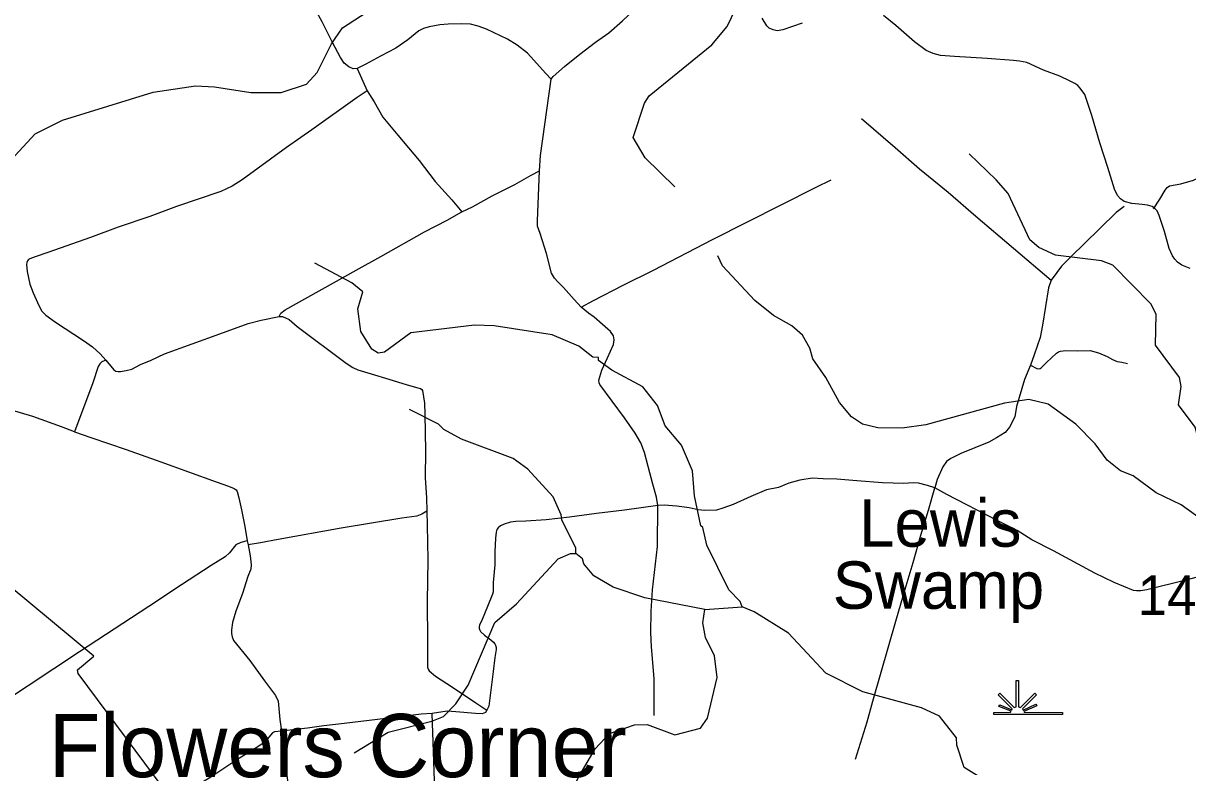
# Model space of a CAD drawing. Extents: x 2104537 to 2336408, y 34176 to 229611.
# Drawn here: x 2230787 to 2245517, y 151728 to 161135 of the extents above; entities that cross this region are included whole.
import ezdxf

# ---------------------------------------------------------------- set-up
doc = ezdxf.new("R2010")
doc.units = 0
for name, color, linetype in [('Exist Civil Demographics Community Label', 7, 'Continuous'), ('Exist Hydrographic Creek Single Shore', 7, 'Continuous'), ('Exist Hydrographic Misc Water Feature', 7, 'Continuous'), ('Exist Hydrographic Swamp CELL', 7, 'Continuous'), ('Exist Hydrographic Swamp Label', 7, 'Continuous'), ('Exist Road Non-System Type 51', 7, 'Continuous'), ('Exist Road Secondary Type 51 Attributed', 7, 'Continuous'), ('Exist Road Secondary Type 51 Number Label', 7, 'Continuous')]:
    doc.layers.add(name, color=color, linetype=linetype)

msp = doc.modelspace()

# ---------------------------------------------------------------- linework, layer by layer
at = {"layer": 'Exist Hydrographic Creek Single Shore'}
for points in [[(2230308, 158955), (2230531, 159298), (2230935, 159736), (2231284, 159907), (2232431, 160265), (2232964, 160343), (2233205, 160329), (2233664, 160257), (2234047, 160260), (2234371, 160365), (2234503, 160513), (2234684, 160874), (2234823, 161075), (2235280, 161371), (2235792, 161866), (2236132, 162043), (2236657, 161980), (2236915, 162018), (2237256, 162162), (2237786, 162575), (2238059, 162750), (2238633, 162897), (2238782, 162999)], [(2245721, 154834), (2245436, 155040), (2245118, 155193), (2244825, 155409), (2244666, 155474), (2244498, 155605), (2244347, 155812), (2244103, 156063), (2243751, 156315), (2243509, 156373), (2243201, 156329), (2242204, 156053), (2241904, 156010), (2241596, 156016), (2241404, 156062), (2241262, 156154), (2241110, 156337), (2240941, 156652), (2240773, 156891), (2240738, 157023), (2240645, 157189), (2240511, 157307), (2240277, 157439), (2240042, 157627), (2239630, 158065), (2239571, 158191)], [(2243885, 151160), (2243851, 151226), (2243133, 151446), (2242689, 151717), (2242595, 152001), (2242594, 152093), (2242375, 152366), (2242150, 152472), (2241407, 152674), (2240938, 152913), (2240468, 153417), (2240032, 153688), (2239882, 153753)]]:
    msp.add_lwpolyline(points, dxfattribs=at)
at = {"layer": 'Exist Hydrographic Misc Water Feature'}
msp.add_line((2239407, 153716), (2239882, 153753), dxfattribs=at)
for points in [[(2239030, 159067), (2238652, 159432), (2238501, 159688), (2238647, 160124), (2238705, 160215), (2239499, 160862), (2239689, 161092), (2239975, 161683), (2240140, 161942), (2240635, 162507), (2240702, 162538), (2240734, 162616), (2241024, 162893), (2241040, 162935)], [(2246803, 154951), (2246794, 155016), (2246601, 155207), (2246367, 155271), (2246059, 155254), (2245850, 155327), (2245757, 155476), (2245611, 156023), (2245401, 156306), (2245432, 156539), (2245415, 156654), (2245111, 157060), (2245116, 157453), (2245049, 157586), (2244570, 158074), (2244428, 158129), (2243844, 158200), (2243635, 158299), (2243518, 158396), (2243246, 158979), (2243095, 159152), (2242751, 159481)], [(2236417, 147476), (2234933, 148663), (2234808, 148728), (2234472, 149026), (2233099, 148856), (2232679, 151295), (2231483, 152909), (2231474, 152952), (2231681, 153128), (2228737, 155570), (2228337, 156500), (2228336, 156565), (2228303, 156573), (2228202, 156863), (2228142, 156930), (2228142, 156999), (2227598, 158269), (2226924, 158924)], [(2239882, 153753), (2239856, 153819), (2239713, 153966), (2239434, 154533), (2239382, 154757), (2239357, 154774), (2239279, 155156), (2239251, 155471), (2239115, 155795), (2238905, 156042), (2238811, 156300), (2238626, 156533), (2238233, 156747), (2238065, 156869), (2238065, 156905), (2237990, 156909), (2237814, 157051), (2237479, 157192), (2236745, 157307), (2236496, 157316), (2235688, 157216), (2235357, 156974), (2235274, 156962), (2235198, 157013), (2235055, 157235), (2235019, 157521), (2235084, 157737), (2234942, 157851), (2234473, 158100)], [(2237777, 154427), (2237776, 154493), (2237598, 154850), (2237590, 154916), (2237488, 155141), (2237168, 155495), (2236984, 155627), (2236332, 155872), (2236106, 155995), (2236039, 156062), (2235671, 156249)], [(2234973, 151903), (2235404, 152167), (2235953, 152304), (2236103, 152363), (2236260, 152524), (2236416, 152758), (2236751, 153551), (2237024, 153789), (2237553, 154359), (2237710, 154425), (2237777, 154427)], [(2239407, 153716), (2238648, 153866), (2238247, 153998), (2238004, 154144), (2237878, 154294), (2237861, 154360), (2237777, 154427)], [(2237424, 150740), (2237800, 151579), (2238022, 151956), (2238204, 152149), (2238519, 152257), (2238678, 152261), (2239029, 152130), (2239353, 152215), (2239443, 152341), (2239564, 152857), (2239529, 153133), (2239418, 153365), (2239383, 153550), (2239407, 153716)]]:
    msp.add_lwpolyline(points, dxfattribs=at)
at = {"layer": 'Exist Hydrographic Swamp CELL'}
msp.add_lwpolyline([(2243064, 152416), (2243274, 152417), (2243282, 152431), (2243129, 152490), (2243141, 152511), (2243292, 152448), (2243298, 152460), (2243120, 152638), (2243141, 152658), (2243322, 152476), (2243347, 152486), (2243347, 152818), (2243376, 152818), (2243376, 152486), (2243402, 152476), (2243583, 152658), (2243603, 152638), (2243426, 152460), (2243434, 152445), (2243597, 152520), (2243607, 152500), (2243443, 152428), (2243450, 152417), (2243934, 152416), (2243934, 152388), (2243064, 152388)], close=True, dxfattribs=at)
at = {"layer": 'Exist Road Non-System Type 51'}
for p, q in [((2235011, 160563), (2235136, 160278)), ((2233619, 154588), (2233631, 154536))]:
    msp.add_line(p, q, dxfattribs=at)
for points in [[(2237466, 160427), (2237488, 160463), (2237635, 160586), (2237826, 160742), (2238026, 160896), (2238195, 161015), (2238366, 161165), (2238524, 161312), (2238656, 161411), (2238878, 161549), (2239141, 161693), (2239583, 161927), (2239726, 161998)], [(2235011, 160563), (2234959, 160560), (2234903, 160582), (2234845, 160631), (2234800, 160701), (2234698, 160892), (2234566, 161151), (2234330, 161583), (2234291, 161674), (2234258, 161766)], [(2237466, 160427), (2237398, 160498), (2237167, 160756), (2237033, 160857), (2236912, 160932), (2236647, 161059), (2236540, 161098), (2236442, 161123), (2236332, 161128), (2236162, 161125), (2236056, 161116), (2235922, 161089), (2235851, 161068), (2235791, 161040), (2235652, 160924), (2235501, 160819), (2235306, 160719), (2235121, 160616), (2235011, 160563)], [(2237315, 159266), (2237331, 159462), (2237466, 160427)], [(2235136, 160278), (2235010, 160195), (2234438, 159786), (2234118, 159563), (2233554, 159152), (2233431, 159073), (2233287, 159006), (2232727, 158815), (2232386, 158690), (2231989, 158554), (2231637, 158425), (2231096, 158233), (2230935, 158179), (2230871, 158155), (2230854, 158144), (2230841, 158128), (2230832, 158110), (2230828, 158084), (2230836, 157994), (2230870, 157833), (2230911, 157725), (2230968, 157600), (2231019, 157496), (2231073, 157443), (2231196, 157354), (2231548, 157123), (2231661, 157040), (2231758, 156953), (2231829, 156873)], [(2235136, 160278), (2235225, 160139), (2235337, 159948), (2235525, 159718), (2235796, 159400), (2235998, 159134), (2236210, 158902), (2236335, 158747)], [(2241391, 159930), (2241816, 159564), (2242124, 159294), (2242487, 158998), (2242838, 158695), (2243791, 157885)], [(2245083, 158787), (2245165, 158911), (2245232, 159022), (2245258, 159058), (2245287, 159079), (2245429, 159104), (2245592, 159150), (2245716, 159212), (2245879, 159306), (2246070, 159396), (2246184, 159487), (2246318, 159661), (2246399, 159746), (2246447, 159780), (2246503, 159807), (2246542, 159814), (2246586, 159810), (2246741, 159780), (2246880, 159744)], [(2236335, 158747), (2236469, 158812), (2236718, 158950), (2237004, 159095), (2237211, 159213), (2237315, 159266)], [(2237846, 157543), (2237756, 157640), (2237620, 157793), (2237548, 157864), (2237507, 157910), (2237470, 157973), (2237404, 158223), (2237326, 158476), (2237293, 158567), (2237291, 158636), (2237315, 159266)], [(2231435, 155966), (2231272, 156029), (2230907, 156159), (2230636, 156241), (2230293, 156364), (2229942, 156495), (2229567, 156621), (2229426, 156672), (2229384, 156694), (2229348, 156739), (2229325, 156795), (2229294, 156977), (2229265, 157219), (2229239, 157450), (2229246, 157622), (2229288, 157879), (2229355, 158411), (2229396, 158685), (2229465, 159220)], [(2237846, 157543), (2238002, 157626), (2238374, 157819), (2238758, 158011), (2239505, 158399), (2240817, 159063), (2241008, 159154)], [(2244711, 158817), (2244613, 158739), (2244205, 158345), (2244048, 158186), (2243922, 158063), (2243860, 157982), (2243791, 157885)], [(2234023, 157425), (2234043, 157467), (2234099, 157509), (2234996, 158011), (2235311, 158182), (2235864, 158495), (2236149, 158643), (2236335, 158747)], [(2243791, 157885), (2243754, 157787), (2243682, 157317), (2243652, 157158), (2243576, 156938), (2243527, 156807)], [(2238813, 155034), (2238796, 155138), (2238752, 155305), (2238691, 155525), (2238645, 155702), (2238600, 155828), (2238529, 155949), (2238391, 156142), (2238081, 156565), (2238073, 156587), (2238067, 156619), (2238106, 156745), (2238178, 156900), (2238253, 157072), (2238262, 157130), (2238252, 157178), (2238215, 157236), (2238112, 157323), (2238010, 157416), (2237935, 157467), (2237846, 157543)], [(2231829, 156873), (2231934, 156748), (2231958, 156733), (2231985, 156727), (2232018, 156729), (2232088, 156740), (2232161, 156758), (2232269, 156817), (2232406, 156874), (2232574, 156952), (2233272, 157204), (2233632, 157337), (2233796, 157377), (2234023, 157425)], [(2234023, 157425), (2234067, 157425), (2234150, 157386), (2234253, 157297), (2234873, 156836), (2234957, 156779), (2235018, 156750), (2235188, 156701), (2235413, 156633), (2235643, 156559), (2235779, 156524), (2235812, 156513), (2235827, 156500), (2235836, 156487), (2235861, 156327), (2235868, 156187), (2235876, 155726), (2235872, 155384), (2235888, 155132), (2235890, 154962)], [(2243527, 156807), (2243608, 156767), (2243629, 156764), (2243649, 156766), (2243665, 156775), (2243729, 156841), (2243857, 156962), (2243881, 156976), (2243907, 156985), (2243940, 156992), (2243971, 156993), (2244125, 156991), (2244283, 156994), (2244389, 156967), (2244498, 156920), (2244564, 156880), (2244624, 156855), (2244684, 156848), (2244757, 156828)], [(2231829, 156873), (2231779, 156851), (2231754, 156827), (2231733, 156791), (2231665, 156584), (2231435, 155966)], [(2243527, 156807), (2243454, 156629), (2243352, 156286), (2243331, 156154), (2243264, 156025), (2243207, 155959), (2243099, 155888), (2243000, 155833), (2242826, 155765), (2242645, 155690), (2242521, 155629), (2242466, 155592), (2242421, 155522), (2242346, 155361), (2242317, 155255)], [(2231435, 155966), (2231641, 155892), (2232087, 155740), (2232526, 155586), (2233226, 155332), (2233383, 155278), (2233453, 155250), (2233479, 155232), (2233493, 155210), (2233514, 155131), (2233547, 154979), (2233589, 154767), (2233619, 154588)], [(2242317, 155255), (2242225, 155288), (2242112, 155317), (2242042, 155318), (2241924, 155313), (2241654, 155321), (2241330, 155344), (2241078, 155368), (2240904, 155372), (2240768, 155379), (2240610, 155354), (2240472, 155316), (2240341, 155263), (2240189, 155230), (2239990, 155148), (2239765, 155046), (2239637, 155001), (2239554, 154976), (2239408, 154969), (2239325, 154978), (2239211, 155003), (2239055, 155026), (2238895, 155036), (2238813, 155034)], [(2241314, 151823), (2241464, 152296), (2241533, 152556), (2241832, 153599), (2241942, 153976), (2242045, 154313), (2242140, 154659), (2242237, 154974), (2242317, 155255)], [(2245765, 154162), (2245495, 154087), (2244999, 153967), (2244924, 153954), (2244869, 153952), (2244833, 153958), (2244588, 154057), (2244341, 154179), (2243820, 154460), (2243543, 154600), (2243358, 154716), (2243105, 154842), (2242470, 155172), (2242317, 155255)], [(2235890, 154962), (2235830, 154923), (2235766, 154899), (2235576, 154871), (2234806, 154746), (2234013, 154605), (2233787, 154561), (2233631, 154536)], [(2235890, 154962), (2235897, 154784), (2235903, 154346), (2235898, 153820), (2235902, 153316), (2235901, 152986), (2235908, 152961), (2235922, 152941), (2236000, 152873), (2236216, 152735), (2236510, 152536), (2236652, 152443)], [(2238813, 155034), (2238393, 154974), (2238038, 154931), (2237698, 154886), (2237403, 154853), (2237143, 154835), (2237017, 154832), (2236949, 154823), (2236869, 154799), (2236823, 154776), (2236793, 154752), (2236776, 154729), (2236768, 154697), (2236761, 154622), (2236750, 154446), (2236750, 154284), (2236732, 154061), (2236729, 153941), (2236721, 153911), (2236660, 153757), (2236592, 153592), (2236557, 153520), (2236552, 153499), (2236555, 153476), (2236561, 153455), (2236571, 153440), (2236622, 153393), (2236700, 153333), (2236737, 153302), (2236751, 153285), (2236761, 153266), (2236768, 153237), (2236767, 153210), (2236752, 153110), (2236732, 152932), (2236674, 152493), (2236652, 152443)], [(2238767, 152378), (2238767, 152844), (2238735, 153243), (2238727, 153425), (2238731, 153695), (2238746, 153967), (2238808, 154514), (2238813, 155034)], [(2233619, 154588), (2233539, 154565), (2233475, 154535), (2233396, 154436), (2233341, 154385), (2233164, 154274), (2232788, 154031), (2232375, 153757), (2231498, 153183), (2230184, 152314), (2229571, 151914)], [(2233631, 154536), (2233657, 154398), (2233670, 154282), (2233664, 154228), (2233629, 154134), (2233561, 153919), (2233477, 153697), (2233434, 153552), (2233421, 153462), (2233420, 153415), (2233428, 153370), (2233447, 153325), (2233651, 153072), (2233839, 152814), (2233977, 152631), (2234011, 152558), (2234031, 152326), (2234055, 152180)], [(2235961, 152401), (2235819, 152392), (2235479, 152353), (2234844, 152275), (2234588, 152247), (2234384, 152217), (2234055, 152180)], [(2236652, 152443), (2236632, 152413), (2236591, 152399), (2236509, 152400), (2236259, 152424), (2236148, 152429), (2235961, 152401)], [(2236516, 149407), (2236271, 149484), (2236137, 149507), (2236083, 149523), (2236070, 149533), (2236060, 149548), (2236051, 149583), (2236046, 149626), (2236045, 149872), (2235995, 151310), (2235961, 152401)], [(2234055, 152180), (2233965, 152169), (2233939, 152159), (2233870, 152075), (2233818, 152024), (2233721, 151957), (2233488, 151815), (2233158, 151596), (2232884, 151432), (2232156, 150974), (2231879, 150795), (2231308, 150438), (2230891, 150172)], [(2234055, 152180), (2234081, 151922), (2234139, 151485), (2234264, 150430), (2234330, 149861), (2234379, 149477), (2234404, 149344), (2234403, 149258), (2234382, 149102), (2234296, 148315), (2234179, 147212), (2234089, 146380), (2234057, 146123), (2234050, 145987)]]:
    msp.add_lwpolyline(points, dxfattribs=at)
at = {"layer": 'Exist Road Secondary Type 51 Attributed'}
for points in [[(2240641, 161138), (2240396, 161051), (2240324, 161041), (2240272, 161051), (2240224, 161071), (2240192, 161101), (2240134, 161198)], [(2245546, 158033), (2245441, 158073), (2245388, 158112), (2245354, 158150), (2245325, 158191), (2245284, 158283), (2245224, 158501), (2245157, 158702), (2245130, 158763), (2245099, 158791), (2245068, 158816), (2245010, 158832), (2244941, 158842), (2244808, 158853), (2244715, 158880), (2244667, 158914), (2244630, 158955), (2244592, 159034), (2244505, 159310), (2244407, 159620), (2244303, 159966), (2244216, 160233), (2244158, 160315), (2244125, 160346), (2244089, 160374), (2244028, 160403), (2243900, 160464), (2243693, 160540), (2243481, 160637), (2243388, 160657), (2243314, 160665), (2242980, 160689), (2242565, 160715), (2242388, 160727), (2242295, 160751), (2242209, 160789), (2242062, 160901), (2241823, 161107), (2241667, 161234)]]:
    msp.add_lwpolyline(points, dxfattribs=at)

# ---------------------------------------------------------------- texts
at = {"layer": 'Exist Civil Demographics Community Label'}
msp.add_text('Flowers Corner', height=800, dxfattribs=at).set_placement((2231109, 151596))
at = {"layer": 'Exist Hydrographic Swamp Label'}
for s, p in [('Lewis', (2241362, 154512)), ('Swamp', (2241026, 153726))]:
    msp.add_text(s, height=600, dxfattribs=at).set_placement(p)
at = {"layer": 'Exist Road Secondary Type 51 Number Label'}
msp.add_text('1410', height=500, dxfattribs=at).set_placement((2244883, 153649))

doc.saveas('drawing.dxf')
